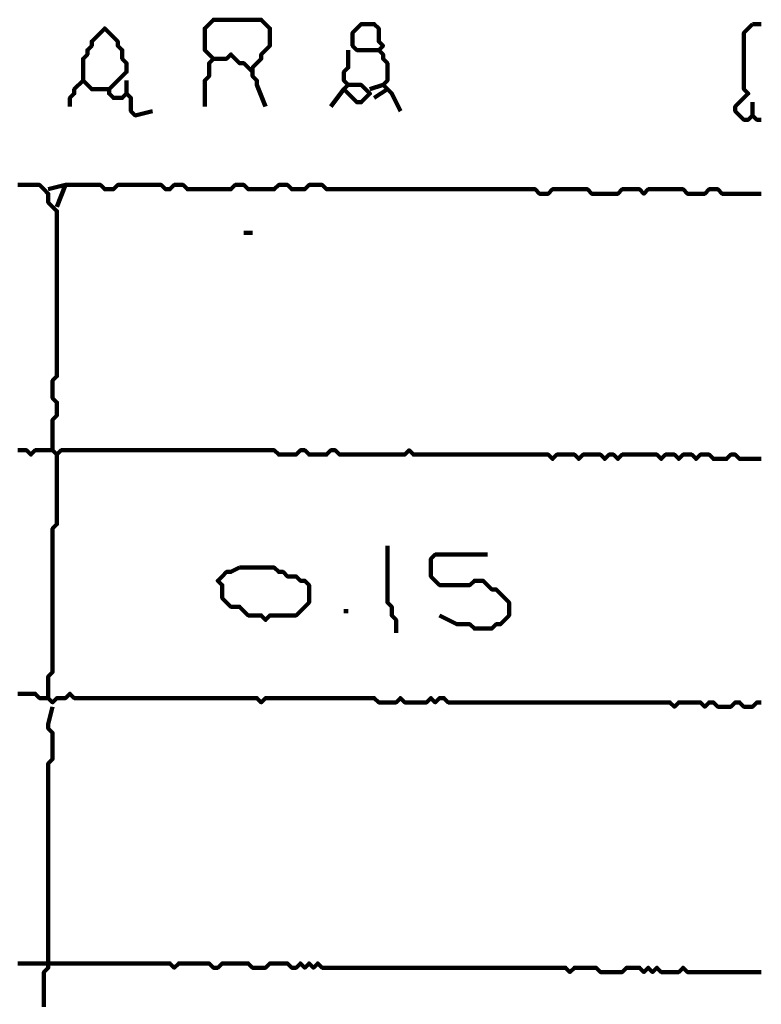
# Model space of a CAD drawing. Header units: metres. Extents: x 1959 to 4131, y 3282 to 4313.
# Tile 257 of 356: x 2426.87 to 2428.44, y 4292.37 to 4294.46. Entities that reach past the tile are written whole.
import ezdxf

# ---------------------------------------------------------------- set-up
doc = ezdxf.new("R2010")
doc.units = ezdxf.units.M
doc.layers.add('P', color=250, linetype='Continuous', lineweight=100)

msp = doc.modelspace()

# ---------------------------------------------------------------- linework, layer by layer
at = {"layer": 'P', "color": 0, "linetype": 'Continuous'}
for points in [[(2427.2632, 4294.2746), (2427.2632, 4294.3115), (2427.2632, 4294.3207), (2427.2632, 4294.3299), (2427.2725, 4294.3392), (2427.2725, 4294.3484), (2427.2725, 4294.3576), (2427.2725, 4294.3669), (2427.2817, 4294.3761), (2427.2725, 4294.3853), (2427.2632, 4294.3946), (2427.2632, 4294.4038), (2427.2632, 4294.413), (2427.2632, 4294.4223), (2427.2632, 4294.4315), (2427.2632, 4294.4407), (2427.2725, 4294.4499), (2427.2817, 4294.4592), (2427.2909, 4294.4592), (2427.3002, 4294.4592), (2427.3094, 4294.4592), (2427.3186, 4294.4592), (2427.3279, 4294.4592), (2427.3371, 4294.4592), (2427.3463, 4294.4592), (2427.3556, 4294.4592), (2427.3648, 4294.4592), (2427.374, 4294.4592), (2427.3832, 4294.4592), (2427.3925, 4294.4499), (2427.4017, 4294.4407), (2427.4017, 4294.4315), (2427.4017, 4294.4223), (2427.4017, 4294.413), (2427.4017, 4294.4038), (2427.3925, 4294.3946), (2427.3832, 4294.3853), (2427.3832, 4294.3761), (2427.374, 4294.3669), (2427.3648, 4294.3576), (2427.3648, 4294.3484), (2427.3648, 4294.3392), (2427.374, 4294.3299), (2427.374, 4294.3207), (2427.3925, 4294.2746)], [(2427.0602, 4294.3115), (2427.0232, 4294.3115), (2427.014, 4294.3207), (2427.0048, 4294.3299), (2427.0048, 4294.3392), (2427.0048, 4294.3484), (2427.0048, 4294.3576), (2427.0048, 4294.3669), (2427.0048, 4294.3761), (2427.014, 4294.3853), (2427.014, 4294.3946), (2427.0232, 4294.4038), (2427.0232, 4294.413), (2427.0325, 4294.4223), (2427.0417, 4294.4315), (2427.0509, 4294.4407), (2427.0602, 4294.4315), (2427.0694, 4294.4223), (2427.0786, 4294.413), (2427.0786, 4294.4038), (2427.0879, 4294.3946), (2427.0879, 4294.3853), (2427.0879, 4294.3761), (2427.0971, 4294.3669), (2427.0971, 4294.3576), (2427.0971, 4294.3484), (2427.0879, 4294.3392), (2427.0786, 4294.3299), (2427.0694, 4294.3207), (2427.0602, 4294.3115), (2427.0602, 4294.3023), (2427.0694, 4294.293), (2427.0786, 4294.293), (2427.0879, 4294.293), (2427.0971, 4294.3023), (2427.1063, 4294.293), (2427.1063, 4294.2838), (2427.1063, 4294.2746), (2427.1063, 4294.2653), (2427.1156, 4294.2561), (2427.1525, 4294.2653)], [(2427.6325, 4294.3946), (2427.5956, 4294.3946), (2427.5863, 4294.3946), (2427.5771, 4294.4038), (2427.5771, 4294.413), (2427.5771, 4294.4223), (2427.5771, 4294.4315), (2427.5863, 4294.4407), (2427.5956, 4294.4499), (2427.6048, 4294.4499), (2427.614, 4294.4499), (2427.6232, 4294.4499), (2427.6325, 4294.4407), (2427.6325, 4294.4315), (2427.6325, 4294.4223), (2427.6325, 4294.413), (2427.6417, 4294.4038), (2427.6325, 4294.3946), (2427.6417, 4294.3853), (2427.6417, 4294.3761), (2427.6509, 4294.3669), (2427.6509, 4294.3576), (2427.6509, 4294.3484), (2427.6509, 4294.3392), (2427.6509, 4294.3299), (2427.6417, 4294.3207), (2427.6509, 4294.3115), (2427.6602, 4294.3023), (2427.6786, 4294.2653)], [(2428.4448, 4294.2469), (2428.4356, 4294.2469), (2428.4263, 4294.2561), (2428.4171, 4294.2469), (2428.4079, 4294.2469), (2428.3986, 4294.2561), (2428.3894, 4294.2653), (2428.3894, 4294.2746), (2428.3986, 4294.2838), (2428.4079, 4294.293), (2428.4171, 4294.3023), (2428.4079, 4294.3115), (2428.4079, 4294.3207), (2428.4079, 4294.3299), (2428.4079, 4294.3392), (2428.4079, 4294.3484), (2428.4079, 4294.3576), (2428.4079, 4294.3669), (2428.4079, 4294.3761), (2428.4079, 4294.3853), (2428.4079, 4294.3946), (2428.4079, 4294.4038), (2428.4079, 4294.413), (2428.4079, 4294.4223), (2428.4079, 4294.4315), (2428.4263, 4294.4499)], [(2428.4263, 4294.4499), (2428.4356, 4294.4499), (2428.4448, 4294.4499)], [(2427.5679, 4294.3946), (2427.5679, 4294.3576), (2427.5586, 4294.3484), (2427.5586, 4294.3392), (2427.5586, 4294.3299), (2427.5679, 4294.3207), (2427.5586, 4294.3115), (2427.5679, 4294.3023), (2427.5771, 4294.293), (2427.5863, 4294.2838), (2427.5956, 4294.2838), (2427.6048, 4294.293), (2427.614, 4294.3023), (2427.6048, 4294.3115), (2427.5956, 4294.3207), (2427.5863, 4294.3207), (2427.5679, 4294.3207)], [(2427.2817, 4294.3761), (2427.3094, 4294.3761), (2427.3186, 4294.3853), (2427.3279, 4294.3761), (2427.3371, 4294.3669), (2427.3463, 4294.3669), (2427.3648, 4294.3484)], [(2427.0048, 4294.3299), (2426.9863, 4294.3115), (2426.9863, 4294.3023), (2426.9771, 4294.293), (2426.9771, 4294.2746)], [(2427.0971, 4294.3299), (2427.0971, 4294.3023)], [(2427.5309, 4294.2746), (2427.5586, 4294.3115)], [(2427.614, 4294.3115), (2427.6417, 4294.3207)], [(2427.6509, 4294.3115), (2427.6232, 4294.293)], [(2428.4263, 4294.2838), (2428.4263, 4294.2561)], [(2426.8663, 4294.1084), (2426.8756, 4294.1084), (2426.8848, 4294.1084), (2426.894, 4294.1084), (2426.9032, 4294.1084), (2426.9125, 4294.1084), (2426.9217, 4294.0992), (2426.9309, 4294.0899), (2426.9309, 4294.0807), (2426.9309, 4294.0715), (2426.9402, 4294.0623), (2426.9494, 4294.053), (2426.9494, 4294.0438), (2426.9494, 4294.0346), (2426.9494, 4294.0253), (2426.9494, 4294.0161), (2426.9494, 4294.0069), (2426.9494, 4293.9976), (2426.9494, 4293.9884), (2426.9494, 4293.9792), (2426.9494, 4293.9699), (2426.9494, 4293.9607), (2426.9494, 4293.9515), (2426.9494, 4293.9423), (2426.9494, 4293.933), (2426.9494, 4293.9238), (2426.9494, 4293.9146), (2426.9494, 4293.9053), (2426.9494, 4293.8961), (2426.9494, 4293.8869), (2426.9494, 4293.8776), (2426.9494, 4293.8684), (2426.9494, 4293.8592), (2426.9494, 4293.8499), (2426.9494, 4293.8407), (2426.9494, 4293.8315), (2426.9494, 4293.8223), (2426.9494, 4293.813), (2426.9494, 4293.8038), (2426.9494, 4293.7946), (2426.9494, 4293.7853), (2426.9494, 4293.7761), (2426.9494, 4293.7669), (2426.9494, 4293.7576), (2426.9494, 4293.7484), (2426.9494, 4293.7392), (2426.9494, 4293.7299), (2426.9494, 4293.7207), (2426.9494, 4293.7115), (2426.9494, 4293.7023), (2426.9402, 4293.693), (2426.9402, 4293.6838), (2426.9402, 4293.6746), (2426.9402, 4293.6653), (2426.9402, 4293.6561), (2426.9494, 4293.6469), (2426.9494, 4293.6376), (2426.9494, 4293.6284), (2426.9494, 4293.6192), (2426.9402, 4293.6099), (2426.9402, 4293.6007), (2426.9402, 4293.5915), (2426.9402, 4293.5823), (2426.9402, 4293.5453)], [(2426.9309, 4294.0992), (2426.9679, 4294.1084), (2426.9771, 4294.1084), (2426.9863, 4294.1084), (2426.9956, 4294.1084), (2427.0048, 4294.1084), (2427.014, 4294.1084), (2427.0232, 4294.1084), (2427.0325, 4294.1084), (2427.0417, 4294.1084), (2427.0509, 4294.0992), (2427.0602, 4294.0992), (2427.0694, 4294.0992), (2427.0786, 4294.1084), (2427.0879, 4294.1084), (2427.0971, 4294.1084), (2427.1063, 4294.1084), (2427.1156, 4294.1084), (2427.1248, 4294.1084), (2427.134, 4294.1084), (2427.1432, 4294.1084), (2427.1525, 4294.1084), (2427.1617, 4294.1084), (2427.1709, 4294.1084), (2427.1802, 4294.0992), (2427.1894, 4294.0992), (2427.1986, 4294.1084), (2427.2079, 4294.1084), (2427.2171, 4294.1084), (2427.2263, 4294.0992), (2427.2356, 4294.0992), (2427.2448, 4294.0992), (2427.254, 4294.0992), (2427.2632, 4294.0992), (2427.2725, 4294.0992), (2427.2817, 4294.0992), (2427.2909, 4294.0992), (2427.3002, 4294.0992), (2427.3094, 4294.0992), (2427.3186, 4294.0992), (2427.3279, 4294.1084), (2427.3371, 4294.1084), (2427.3463, 4294.1084), (2427.3556, 4294.0992), (2427.3648, 4294.0992), (2427.374, 4294.0992), (2427.3832, 4294.0992), (2427.3925, 4294.0992), (2427.4017, 4294.0992), (2427.4109, 4294.0992), (2427.4202, 4294.1084), (2427.4294, 4294.1084), (2427.4386, 4294.1084), (2427.4479, 4294.0992), (2427.4571, 4294.0992), (2427.4663, 4294.0992), (2427.4756, 4294.0992), (2427.4848, 4294.1084), (2427.494, 4294.1084), (2427.5032, 4294.1084), (2427.5125, 4294.1084), (2427.5217, 4294.0992), (2427.5309, 4294.0992), (2427.5402, 4294.0992), (2427.5494, 4294.0992), (2427.5586, 4294.0992), (2427.5679, 4294.0992), (2427.5771, 4294.0992), (2427.5863, 4294.0992), (2427.5956, 4294.0992), (2427.6048, 4294.0992), (2427.614, 4294.0992), (2427.6232, 4294.0992), (2427.6325, 4294.0992), (2427.6417, 4294.0992), (2427.6509, 4294.0992), (2427.6602, 4294.0992), (2427.6694, 4294.0992), (2427.6786, 4294.0992), (2427.6879, 4294.0992), (2427.6971, 4294.0992), (2427.7063, 4294.0992), (2427.7156, 4294.0992), (2427.7248, 4294.0992), (2427.734, 4294.0992), (2427.7432, 4294.0992), (2427.7525, 4294.0992), (2427.7617, 4294.0992), (2427.7709, 4294.0992), (2427.7802, 4294.0992), (2427.7894, 4294.0992), (2427.7986, 4294.0992), (2427.8079, 4294.0992), (2427.8171, 4294.0992), (2427.8263, 4294.0992), (2427.8356, 4294.0992), (2427.8448, 4294.0992), (2427.854, 4294.0992), (2427.8632, 4294.0992), (2427.8725, 4294.0992), (2427.8817, 4294.0992), (2427.8909, 4294.0992), (2427.9002, 4294.0992), (2427.9094, 4294.0992), (2427.9186, 4294.0992), (2427.9279, 4294.0992), (2427.9371, 4294.0992), (2427.9463, 4294.0992), (2427.9556, 4294.0992), (2427.9648, 4294.0992), (2427.974, 4294.0899), (2427.9832, 4294.0899), (2427.9925, 4294.0899), (2428.0017, 4294.0992), (2428.0109, 4294.0992), (2428.0202, 4294.0992), (2428.0294, 4294.0992), (2428.0386, 4294.0992), (2428.0479, 4294.0992), (2428.0571, 4294.0992), (2428.0663, 4294.0992), (2428.0756, 4294.0992), (2428.0848, 4294.0899), (2428.094, 4294.0899), (2428.1032, 4294.0899), (2428.1125, 4294.0899), (2428.1217, 4294.0899), (2428.1309, 4294.0899), (2428.1402, 4294.0899), (2428.1494, 4294.0992), (2428.1586, 4294.0992), (2428.1679, 4294.0992), (2428.1771, 4294.0992), (2428.1863, 4294.0992), (2428.1956, 4294.0899), (2428.2048, 4294.0992), (2428.214, 4294.0992), (2428.2232, 4294.0992), (2428.2325, 4294.0992), (2428.2417, 4294.0992), (2428.2509, 4294.0992), (2428.2602, 4294.0992), (2428.2694, 4294.0992), (2428.2786, 4294.0992), (2428.2879, 4294.0899), (2428.2971, 4294.0899), (2428.3063, 4294.0899), (2428.3156, 4294.0899), (2428.3248, 4294.0899), (2428.334, 4294.0992), (2428.3432, 4294.0992), (2428.3525, 4294.0992), (2428.3617, 4294.0899), (2428.3709, 4294.0899), (2428.3802, 4294.0899), (2428.3894, 4294.0899), (2428.3986, 4294.0899), (2428.4079, 4294.0899), (2428.4171, 4294.0899), (2428.4263, 4294.0899), (2428.4356, 4294.0899), (2428.4448, 4294.0899)], [(2426.9679, 4294.1084), (2426.9494, 4294.0623)], [(2427.3463, 4294.0069), (2427.3648, 4294.0069)], [(2428.4448, 4293.5269), (2428.4356, 4293.5269), (2428.4263, 4293.5269), (2428.4171, 4293.5269), (2428.4079, 4293.5269), (2428.3986, 4293.5269), (2428.3894, 4293.5361), (2428.3802, 4293.5361), (2428.3709, 4293.5269), (2428.3617, 4293.5269), (2428.3525, 4293.5269), (2428.3432, 4293.5269), (2428.334, 4293.5361), (2428.3248, 4293.5361), (2428.3156, 4293.5361), (2428.3063, 4293.5269), (2428.2971, 4293.5361), (2428.2879, 4293.5361), (2428.2786, 4293.5361), (2428.2694, 4293.5269), (2428.2602, 4293.5361), (2428.2509, 4293.5361), (2428.2417, 4293.5361), (2428.2325, 4293.5269), (2428.2232, 4293.5361), (2428.214, 4293.5361), (2428.2048, 4293.5361), (2428.1956, 4293.5361), (2428.1863, 4293.5361), (2428.1771, 4293.5361), (2428.1679, 4293.5361), (2428.1586, 4293.5361), (2428.1494, 4293.5361), (2428.1402, 4293.5269), (2428.1309, 4293.5361), (2428.1217, 4293.5361), (2428.1125, 4293.5269), (2428.1032, 4293.5361), (2428.094, 4293.5361), (2428.0848, 4293.5361), (2428.0756, 4293.5361), (2428.0663, 4293.5361), (2428.0571, 4293.5269), (2428.0479, 4293.5361), (2428.0386, 4293.5361), (2428.0294, 4293.5361), (2428.0202, 4293.5361), (2428.0109, 4293.5361), (2428.0017, 4293.5269), (2427.9925, 4293.5361), (2427.9832, 4293.5361), (2427.974, 4293.5361), (2427.9648, 4293.5361), (2427.9556, 4293.5361), (2427.9463, 4293.5361), (2427.9371, 4293.5361), (2427.9279, 4293.5361), (2427.9186, 4293.5361), (2427.9094, 4293.5361), (2427.9002, 4293.5361), (2427.8909, 4293.5361), (2427.8817, 4293.5361), (2427.8725, 4293.5361), (2427.8632, 4293.5361), (2427.854, 4293.5361), (2427.8448, 4293.5361), (2427.8356, 4293.5361), (2427.8263, 4293.5361), (2427.8171, 4293.5361), (2427.8079, 4293.5361), (2427.7986, 4293.5361), (2427.7894, 4293.5361), (2427.7802, 4293.5361), (2427.7709, 4293.5361), (2427.7617, 4293.5361), (2427.7525, 4293.5361), (2427.7432, 4293.5361), (2427.734, 4293.5361), (2427.7248, 4293.5361), (2427.7156, 4293.5361), (2427.7063, 4293.5361), (2427.6971, 4293.5453), (2427.6879, 4293.5361), (2427.6786, 4293.5361), (2427.6694, 4293.5361), (2427.6602, 4293.5361), (2427.6509, 4293.5361), (2427.6417, 4293.5361), (2427.6325, 4293.5361), (2427.6232, 4293.5361), (2427.614, 4293.5361), (2427.6048, 4293.5361), (2427.5956, 4293.5361), (2427.5863, 4293.5361), (2427.5771, 4293.5361), (2427.5679, 4293.5361), (2427.5586, 4293.5361), (2427.5494, 4293.5361), (2427.5402, 4293.5453), (2427.5309, 4293.5453), (2427.5217, 4293.5361), (2427.5125, 4293.5361), (2427.5032, 4293.5361), (2427.494, 4293.5361), (2427.4848, 4293.5361), (2427.4756, 4293.5453), (2427.4663, 4293.5453), (2427.4571, 4293.5361), (2427.4479, 4293.5361), (2427.4386, 4293.5361), (2427.4294, 4293.5361), (2427.4202, 4293.5361), (2427.4109, 4293.5453), (2427.4017, 4293.5453), (2427.3925, 4293.5453), (2427.3832, 4293.5453), (2427.374, 4293.5453), (2427.3648, 4293.5453), (2427.3556, 4293.5453), (2427.3463, 4293.5453), (2427.3371, 4293.5453), (2427.3279, 4293.5453), (2427.3186, 4293.5453), (2427.3094, 4293.5453), (2427.3002, 4293.5453), (2427.2909, 4293.5453), (2427.2817, 4293.5453), (2427.2725, 4293.5453), (2427.2632, 4293.5453), (2427.254, 4293.5453), (2427.2448, 4293.5453), (2427.2356, 4293.5453), (2427.2263, 4293.5453), (2427.2171, 4293.5453), (2427.2079, 4293.5453), (2427.1986, 4293.5453), (2427.1894, 4293.5453), (2427.1802, 4293.5453), (2427.1709, 4293.5453), (2427.1617, 4293.5453), (2427.1525, 4293.5453), (2427.1432, 4293.5453), (2427.134, 4293.5453), (2427.1248, 4293.5453), (2427.1156, 4293.5453), (2427.1063, 4293.5453), (2427.0971, 4293.5453), (2427.0879, 4293.5453), (2427.0786, 4293.5453), (2427.0694, 4293.5453), (2427.0602, 4293.5453), (2427.0509, 4293.5453), (2427.0417, 4293.5453), (2427.0325, 4293.5453), (2427.0232, 4293.5453), (2427.014, 4293.5453), (2427.0048, 4293.5453), (2426.9956, 4293.5453), (2426.9863, 4293.5453), (2426.9771, 4293.5453), (2426.9679, 4293.5453), (2426.9586, 4293.5453), (2426.9494, 4293.5361), (2426.9402, 4293.5453), (2426.9309, 4293.5453), (2426.9217, 4293.5453), (2426.9125, 4293.5453), (2426.9032, 4293.5453), (2426.894, 4293.5361), (2426.8848, 4293.5453), (2426.8756, 4293.5453), (2426.8663, 4293.5453)], [(2426.9494, 4293.5361), (2426.9494, 4293.4992), (2426.9494, 4293.4899), (2426.9494, 4293.4807), (2426.9494, 4293.4715), (2426.9494, 4293.4623), (2426.9494, 4293.453), (2426.9494, 4293.4438), (2426.9494, 4293.4346), (2426.9494, 4293.4253), (2426.9494, 4293.4161), (2426.9494, 4293.4069), (2426.9494, 4293.3976), (2426.9494, 4293.3884), (2426.9402, 4293.3792), (2426.9402, 4293.3699), (2426.9402, 4293.3607), (2426.9402, 4293.3515), (2426.9402, 4293.3423), (2426.9402, 4293.333), (2426.9402, 4293.3238), (2426.9402, 4293.3146), (2426.9402, 4293.3053), (2426.9402, 4293.2961), (2426.9402, 4293.2869), (2426.9402, 4293.2776), (2426.9402, 4293.2684), (2426.9402, 4293.2592), (2426.9402, 4293.2499), (2426.9402, 4293.2407), (2426.9402, 4293.2315), (2426.9402, 4293.2223), (2426.9402, 4293.213), (2426.9402, 4293.2038), (2426.9402, 4293.1946), (2426.9402, 4293.1853), (2426.9402, 4293.1761), (2426.9402, 4293.1669), (2426.9402, 4293.1576), (2426.9402, 4293.1484), (2426.9402, 4293.1392), (2426.9402, 4293.1299), (2426.9402, 4293.1207), (2426.9402, 4293.1115), (2426.9402, 4293.1023), (2426.9402, 4293.093), (2426.9402, 4293.0838), (2426.9402, 4293.0746), (2426.9309, 4293.0653), (2426.9309, 4293.0561), (2426.9309, 4293.0469), (2426.9309, 4293.0376), (2426.9309, 4293.0192)], [(2427.6509, 4293.3423), (2427.6509, 4293.3053), (2427.6509, 4293.2961), (2427.6509, 4293.2869), (2427.6509, 4293.2776), (2427.6509, 4293.2684), (2427.6509, 4293.2592), (2427.6509, 4293.2499), (2427.6509, 4293.2407), (2427.6509, 4293.2315), (2427.6509, 4293.2223), (2427.6602, 4293.213), (2427.6602, 4293.2038), (2427.6602, 4293.1946), (2427.6694, 4293.1853), (2427.6694, 4293.1761), (2427.6694, 4293.1576)], [(2427.7617, 4293.1946), (2427.7986, 4293.1761), (2427.8079, 4293.1761), (2427.8171, 4293.1761), (2427.8263, 4293.1761), (2427.8356, 4293.1669), (2427.8448, 4293.1669), (2427.854, 4293.1669), (2427.8632, 4293.1669), (2427.8725, 4293.1669), (2427.8817, 4293.1761), (2427.8909, 4293.1761), (2427.9002, 4293.1853), (2427.9094, 4293.1946), (2427.9094, 4293.2038), (2427.9094, 4293.213), (2427.9094, 4293.2223), (2427.9002, 4293.2315), (2427.8909, 4293.2407), (2427.8817, 4293.2499), (2427.8725, 4293.2499), (2427.8632, 4293.2592), (2427.854, 4293.2684), (2427.8448, 4293.2684), (2427.8356, 4293.2684), (2427.8263, 4293.2592), (2427.8171, 4293.2592), (2427.8079, 4293.2592), (2427.7986, 4293.2592), (2427.7894, 4293.2592), (2427.7802, 4293.2592), (2427.7709, 4293.2592), (2427.7617, 4293.2592), (2427.7525, 4293.2684), (2427.7432, 4293.2776), (2427.7432, 4293.2869), (2427.7432, 4293.2961), (2427.7432, 4293.3053), (2427.7432, 4293.3146), (2427.7525, 4293.3238), (2427.7617, 4293.3238), (2427.7709, 4293.3238), (2427.7802, 4293.3238), (2427.7894, 4293.3238), (2427.7986, 4293.3238), (2427.8079, 4293.3238), (2427.8171, 4293.3238), (2427.8263, 4293.3238), (2427.8632, 4293.3238)], [(2427.3371, 4293.2961), (2427.3463, 4293.2961), (2427.3556, 4293.2961), (2427.3648, 4293.2961), (2427.374, 4293.2961), (2427.3832, 4293.2961), (2427.3925, 4293.2961), (2427.4017, 4293.2961), (2427.4109, 4293.2961), (2427.4202, 4293.2869), (2427.4294, 4293.2869), (2427.4386, 4293.2776), (2427.4479, 4293.2776), (2427.4571, 4293.2776), (2427.4663, 4293.2684), (2427.4756, 4293.2684), (2427.4848, 4293.2592), (2427.4848, 4293.2499), (2427.4848, 4293.2407), (2427.4848, 4293.2315), (2427.4848, 4293.2223), (2427.4756, 4293.213), (2427.4663, 4293.2038), (2427.4571, 4293.1946), (2427.4479, 4293.1946), (2427.4386, 4293.1946), (2427.4294, 4293.1946), (2427.4202, 4293.1946), (2427.4109, 4293.1946), (2427.4017, 4293.1946), (2427.3925, 4293.1853), (2427.3832, 4293.1946), (2427.374, 4293.1946), (2427.3648, 4293.1946), (2427.3556, 4293.1946), (2427.3463, 4293.2038), (2427.3371, 4293.213), (2427.3279, 4293.213), (2427.3186, 4293.213), (2427.3094, 4293.2223), (2427.3002, 4293.2315), (2427.3002, 4293.2407), (2427.3002, 4293.2499), (2427.3002, 4293.2592), (2427.2909, 4293.2684), (2427.3002, 4293.2776), (2427.3094, 4293.2869), (2427.3186, 4293.2869), (2427.3371, 4293.2961)], [(2427.5586, 4293.2038), (2427.5679, 4293.2038)], [(2428.4448, 4293.0099), (2428.4356, 4293.0099), (2428.4263, 4293.0007), (2428.4171, 4293.0007), (2428.4079, 4293.0007), (2428.3986, 4293.0099), (2428.3894, 4293.0099), (2428.3802, 4293.0007), (2428.3709, 4293.0007), (2428.3617, 4293.0007), (2428.3525, 4293.0007), (2428.3432, 4293.0099), (2428.334, 4293.0099), (2428.3248, 4293.0007), (2428.3156, 4293.0099), (2428.3063, 4293.0099), (2428.2971, 4293.0099), (2428.2879, 4293.0099), (2428.2786, 4293.0099), (2428.2694, 4293.0099), (2428.2602, 4293.0007), (2428.2509, 4293.0099), (2428.2417, 4293.0099), (2428.2325, 4293.0099), (2428.2232, 4293.0099), (2428.214, 4293.0099), (2428.2048, 4293.0099), (2428.1956, 4293.0099), (2428.1863, 4293.0099), (2428.1771, 4293.0099), (2428.1679, 4293.0099), (2428.1586, 4293.0099), (2428.1494, 4293.0099), (2428.1402, 4293.0099), (2428.1309, 4293.0099), (2428.1217, 4293.0099), (2428.1125, 4293.0099), (2428.1032, 4293.0099), (2428.094, 4293.0099), (2428.0848, 4293.0099), (2428.0756, 4293.0099), (2428.0663, 4293.0099), (2428.0571, 4293.0099), (2428.0479, 4293.0099), (2428.0386, 4293.0099), (2428.0294, 4293.0099), (2428.0202, 4293.0099), (2428.0109, 4293.0099), (2428.0017, 4293.0099), (2427.9925, 4293.0099), (2427.9832, 4293.0099), (2427.974, 4293.0099), (2427.9648, 4293.0099), (2427.9556, 4293.0099), (2427.9463, 4293.0099), (2427.9371, 4293.0099), (2427.9279, 4293.0099), (2427.9186, 4293.0099), (2427.9094, 4293.0099), (2427.9002, 4293.0099), (2427.8909, 4293.0099), (2427.8817, 4293.0099), (2427.8725, 4293.0099), (2427.8632, 4293.0099), (2427.854, 4293.0099), (2427.8448, 4293.0099), (2427.8356, 4293.0099), (2427.8263, 4293.0099), (2427.8171, 4293.0099), (2427.8079, 4293.0099), (2427.7986, 4293.0099), (2427.7894, 4293.0099), (2427.7802, 4293.0099), (2427.7709, 4293.0192), (2427.7617, 4293.0192), (2427.7525, 4293.0099), (2427.7432, 4293.0192), (2427.734, 4293.0099), (2427.7248, 4293.0099), (2427.7156, 4293.0099), (2427.7063, 4293.0099), (2427.6971, 4293.0099), (2427.6879, 4293.0099), (2427.6786, 4293.0192), (2427.6694, 4293.0099), (2427.6602, 4293.0099), (2427.6509, 4293.0099), (2427.6417, 4293.0099), (2427.6325, 4293.0099), (2427.6232, 4293.0192), (2427.614, 4293.0192), (2427.6048, 4293.0192), (2427.5956, 4293.0192), (2427.5863, 4293.0192), (2427.5771, 4293.0192), (2427.5679, 4293.0192), (2427.5586, 4293.0192), (2427.5494, 4293.0192), (2427.5402, 4293.0192), (2427.5309, 4293.0192), (2427.5217, 4293.0192), (2427.5125, 4293.0192), (2427.5032, 4293.0192), (2427.494, 4293.0192), (2427.4848, 4293.0192), (2427.4756, 4293.0192), (2427.4663, 4293.0192), (2427.4571, 4293.0192), (2427.4479, 4293.0192), (2427.4386, 4293.0192), (2427.4294, 4293.0192), (2427.4202, 4293.0192), (2427.4109, 4293.0192), (2427.4017, 4293.0192), (2427.3925, 4293.0192), (2427.3832, 4293.0099), (2427.374, 4293.0192), (2427.3648, 4293.0192), (2427.3556, 4293.0192), (2427.3463, 4293.0192), (2427.3371, 4293.0192), (2427.3279, 4293.0192), (2427.3186, 4293.0192), (2427.3094, 4293.0192), (2427.3002, 4293.0192), (2427.2909, 4293.0192), (2427.2817, 4293.0192), (2427.2725, 4293.0192), (2427.2632, 4293.0192), (2427.254, 4293.0192), (2427.2448, 4293.0192), (2427.2356, 4293.0192), (2427.2263, 4293.0192), (2427.2171, 4293.0192), (2427.2079, 4293.0192), (2427.1986, 4293.0192), (2427.1894, 4293.0192), (2427.1802, 4293.0192), (2427.1709, 4293.0192), (2427.1617, 4293.0192), (2427.1525, 4293.0192), (2427.1432, 4293.0192), (2427.134, 4293.0192), (2427.1248, 4293.0192), (2427.1156, 4293.0192), (2427.1063, 4293.0192), (2427.0971, 4293.0192), (2427.0879, 4293.0192), (2427.0786, 4293.0192), (2427.0694, 4293.0192), (2427.0602, 4293.0192), (2427.0509, 4293.0192), (2427.0417, 4293.0192), (2427.0325, 4293.0192), (2427.0232, 4293.0192), (2427.014, 4293.0192), (2427.0048, 4293.0192), (2426.9956, 4293.0192), (2426.9863, 4293.0192), (2426.9771, 4293.0284), (2426.9679, 4293.0192), (2426.9586, 4293.0192), (2426.9494, 4293.0192), (2426.9402, 4293.0099), (2426.9309, 4293.0192), (2426.9217, 4293.0192), (2426.9125, 4293.0192), (2426.9032, 4293.0284), (2426.894, 4293.0284), (2426.8848, 4293.0284), (2426.8756, 4293.0284), (2426.8663, 4293.0284)], [(2426.9402, 4293.0007), (2426.9309, 4292.9638), (2426.9309, 4292.9546), (2426.9402, 4292.9453), (2426.9402, 4292.9361), (2426.9402, 4292.9269), (2426.9402, 4292.9176), (2426.9402, 4292.9084), (2426.9402, 4292.8992), (2426.9402, 4292.8899), (2426.9309, 4292.8807), (2426.9309, 4292.8715), (2426.9309, 4292.8623), (2426.9309, 4292.853), (2426.9309, 4292.8438), (2426.9309, 4292.8346), (2426.9309, 4292.8253), (2426.9309, 4292.8161), (2426.9309, 4292.8069), (2426.9309, 4292.7976), (2426.9309, 4292.7884), (2426.9309, 4292.7792), (2426.9309, 4292.7699), (2426.9309, 4292.7607), (2426.9309, 4292.7515), (2426.9309, 4292.7423), (2426.9309, 4292.733), (2426.9309, 4292.7238), (2426.9309, 4292.7146), (2426.9309, 4292.7053), (2426.9309, 4292.6961), (2426.9309, 4292.6869), (2426.9309, 4292.6776), (2426.9309, 4292.6684), (2426.9309, 4292.6592), (2426.9309, 4292.6499), (2426.9309, 4292.6407), (2426.9309, 4292.6315), (2426.9309, 4292.6223), (2426.9309, 4292.613), (2426.9309, 4292.6038), (2426.9309, 4292.5946), (2426.9309, 4292.5853), (2426.9309, 4292.5761), (2426.9309, 4292.5669), (2426.9309, 4292.5576), (2426.9309, 4292.5484), (2426.9309, 4292.5392), (2426.9309, 4292.5299), (2426.9309, 4292.5207), (2426.9309, 4292.5115), (2426.9309, 4292.5023), (2426.9309, 4292.493), (2426.9309, 4292.4838), (2426.9309, 4292.4746), (2426.9309, 4292.4653), (2426.9309, 4292.4561), (2426.9309, 4292.4469), (2426.9217, 4292.4376), (2426.9217, 4292.4284), (2426.9217, 4292.4192), (2426.9217, 4292.4099), (2426.9217, 4292.4007), (2426.9217, 4292.3915), (2426.9217, 4292.3823), (2426.9217, 4292.373), (2426.9217, 4292.3638)], [(2426.8663, 4292.4561), (2426.8756, 4292.4561), (2426.8848, 4292.4561), (2426.894, 4292.4561), (2426.9032, 4292.4561), (2426.9125, 4292.4561), (2426.9217, 4292.4561), (2426.9309, 4292.4561), (2426.9402, 4292.4561), (2426.9494, 4292.4561), (2426.9586, 4292.4561), (2426.9679, 4292.4561), (2426.9771, 4292.4561), (2426.9863, 4292.4561), (2426.9956, 4292.4561), (2427.0048, 4292.4561), (2427.014, 4292.4561), (2427.0232, 4292.4561), (2427.0325, 4292.4561), (2427.0417, 4292.4561), (2427.0509, 4292.4561), (2427.0602, 4292.4561), (2427.0694, 4292.4561), (2427.0786, 4292.4561), (2427.0879, 4292.4561), (2427.0971, 4292.4561), (2427.1063, 4292.4561), (2427.1156, 4292.4561), (2427.1248, 4292.4561), (2427.134, 4292.4561), (2427.1432, 4292.4561), (2427.1525, 4292.4561), (2427.1617, 4292.4561), (2427.1709, 4292.4561), (2427.1802, 4292.4561), (2427.1894, 4292.4561), (2427.1986, 4292.4469), (2427.2079, 4292.4561), (2427.2171, 4292.4561), (2427.2263, 4292.4561), (2427.2356, 4292.4561), (2427.2448, 4292.4561), (2427.254, 4292.4561), (2427.2632, 4292.4561), (2427.2725, 4292.4561), (2427.2817, 4292.4469), (2427.2909, 4292.4469), (2427.3002, 4292.4561), (2427.3094, 4292.4561), (2427.3186, 4292.4561), (2427.3279, 4292.4561), (2427.3371, 4292.4561), (2427.3463, 4292.4561), (2427.3556, 4292.4561), (2427.3648, 4292.4469), (2427.374, 4292.4469), (2427.3832, 4292.4469), (2427.3925, 4292.4469), (2427.4017, 4292.4561), (2427.4109, 4292.4561), (2427.4202, 4292.4561), (2427.4294, 4292.4561), (2427.4386, 4292.4561), (2427.4479, 4292.4469), (2427.4571, 4292.4469), (2427.4663, 4292.4561), (2427.4756, 4292.4469), (2427.4848, 4292.4561), (2427.494, 4292.4469), (2427.5032, 4292.4561), (2427.5125, 4292.4469), (2427.5217, 4292.4469), (2427.5309, 4292.4469), (2427.5402, 4292.4469), (2427.5494, 4292.4469), (2427.5586, 4292.4469), (2427.5679, 4292.4469), (2427.5771, 4292.4469), (2427.5863, 4292.4469), (2427.5956, 4292.4469), (2427.6048, 4292.4469), (2427.614, 4292.4469), (2427.6232, 4292.4469), (2427.6325, 4292.4469), (2427.6417, 4292.4469), (2427.6509, 4292.4469), (2427.6602, 4292.4469), (2427.6694, 4292.4469), (2427.6786, 4292.4469), (2427.6879, 4292.4469), (2427.6971, 4292.4469), (2427.7063, 4292.4469), (2427.7156, 4292.4469), (2427.7248, 4292.4469), (2427.734, 4292.4469), (2427.7432, 4292.4469), (2427.7525, 4292.4469), (2427.7617, 4292.4469), (2427.7709, 4292.4469), (2427.7802, 4292.4469), (2427.7894, 4292.4469), (2427.7986, 4292.4469), (2427.8079, 4292.4469), (2427.8171, 4292.4469), (2427.8263, 4292.4469), (2427.8356, 4292.4469), (2427.8448, 4292.4469), (2427.854, 4292.4469), (2427.8632, 4292.4469), (2427.8725, 4292.4469), (2427.8817, 4292.4469), (2427.8909, 4292.4469), (2427.9002, 4292.4469), (2427.9094, 4292.4469), (2427.9186, 4292.4469), (2427.9279, 4292.4469), (2427.9371, 4292.4469), (2427.9463, 4292.4469), (2427.9556, 4292.4469), (2427.9648, 4292.4469), (2427.974, 4292.4469), (2427.9832, 4292.4469), (2427.9925, 4292.4469), (2428.0017, 4292.4469), (2428.0109, 4292.4469), (2428.0202, 4292.4469), (2428.0294, 4292.4469), (2428.0386, 4292.4376), (2428.0479, 4292.4469), (2428.0571, 4292.4469), (2428.0663, 4292.4469), (2428.0756, 4292.4469), (2428.0848, 4292.4469), (2428.094, 4292.4469), (2428.1032, 4292.4376), (2428.1125, 4292.4376), (2428.1217, 4292.4376), (2428.1309, 4292.4376), (2428.1402, 4292.4376), (2428.1494, 4292.4376), (2428.1586, 4292.4469), (2428.1679, 4292.4469), (2428.1771, 4292.4469), (2428.1863, 4292.4469), (2428.1956, 4292.4376), (2428.2048, 4292.4469), (2428.214, 4292.4376), (2428.2232, 4292.4469), (2428.2325, 4292.4376), (2428.2417, 4292.4376), (2428.2509, 4292.4376), (2428.2602, 4292.4376), (2428.2694, 4292.4376), (2428.2786, 4292.4469), (2428.2879, 4292.4376), (2428.2971, 4292.4376), (2428.3063, 4292.4376), (2428.3156, 4292.4376), (2428.3248, 4292.4376), (2428.334, 4292.4376), (2428.3432, 4292.4376), (2428.3525, 4292.4376), (2428.3617, 4292.4376), (2428.3709, 4292.4376), (2428.3802, 4292.4376), (2428.3894, 4292.4376), (2428.3986, 4292.4376), (2428.4079, 4292.4376), (2428.4171, 4292.4376), (2428.4263, 4292.4376), (2428.4356, 4292.4376), (2428.4448, 4292.4376)]]:
    msp.add_lwpolyline(points, dxfattribs=at)

doc.saveas('drawing.dxf')
